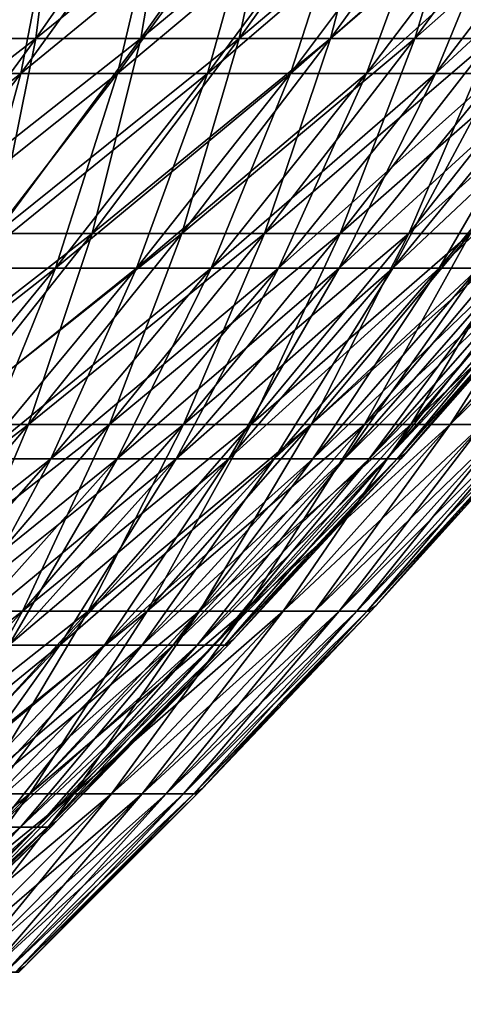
# Model space of a CAD drawing. Header units: millimetres. Extents: x -250 to 250, y 3898 to 4150.
# Tile 523 of 558: x 175 to 186, y 3970 to 3995. Entities that reach past the tile are written whole.
import ezdxf

# ---------------------------------------------------------------- set-up
doc = ezdxf.new("R2010")
doc.units = ezdxf.units.MM
doc.header["$LTSCALE"] = 5.599365
for name, color, linetype in [('2', 7, 'CONTINUOUS'), ('3', 7, 'CONTINUOUS'), ('4', 7, 'CONTINUOUS'), ('5', 7, 'CONTINUOUS')]:
    doc.layers.add(name, color=color, linetype=linetype)

msp = doc.modelspace()

# ---------------------------------------------------------------- linework, layer by layer
at = {"layer": '2', "color": 251, "linetype": 'Continuous', "true_color": 0x504f50}
for points in [[(172.176, 3994.092, -92.456), (169.247, 3994.092, -97.715), (175.548, 3999.014, -94.267), (172.176, 3994.092, -92.456)], [(175.548, 3999.014, -94.267), (169.247, 3994.092, -97.715), (172.561, 3999.014, -99.628), (175.548, 3999.014, -94.267)], [(174.941, 3994.092, -87.11), (172.176, 3994.092, -92.456), (178.367, 3999.014, -88.816), (174.941, 3994.092, -87.11)], [(178.367, 3999.014, -88.816), (172.176, 3994.092, -92.456), (175.548, 3999.014, -94.267), (178.367, 3999.014, -88.816)], [(177.541, 3994.092, -81.682), (174.941, 3994.092, -87.11), (181.018, 3999.014, -83.281), (177.541, 3994.092, -81.682)], [(181.018, 3999.014, -83.281), (174.941, 3994.092, -87.11), (178.367, 3999.014, -88.816), (181.018, 3999.014, -83.281)], [(179.972, 3994.092, -76.176), (177.541, 3994.092, -81.682), (183.497, 3999.014, -77.667), (179.972, 3994.092, -76.176)], [(183.497, 3999.014, -77.667), (177.541, 3994.092, -81.682), (181.018, 3999.014, -83.281), (183.497, 3999.014, -77.667)], [(182.233, 3994.092, -70.597), (179.972, 3994.092, -76.176), (185.801, 3999.014, -71.98), (182.233, 3994.092, -70.597)], [(185.801, 3999.014, -71.98), (179.972, 3994.092, -76.176), (183.497, 3999.014, -77.667), (185.801, 3999.014, -71.98)], [(184.32, 3994.092, -64.952), (182.233, 3994.092, -70.597), (187.93, 3999.014, -66.224), (184.32, 3994.092, -64.952)], [(187.93, 3999.014, -66.224), (182.233, 3994.092, -70.597), (185.801, 3999.014, -71.98), (187.93, 3999.014, -66.224)], [(186.233, 3994.092, -59.245), (184.32, 3994.092, -64.952), (189.88, 3999.014, -60.405), (186.233, 3994.092, -59.245)], [(189.88, 3999.014, -60.405), (184.32, 3994.092, -64.952), (187.93, 3999.014, -66.224), (189.88, 3999.014, -60.405)], [(171.406, 3989.267, -85.35), (168.697, 3989.267, -90.588), (174.941, 3994.092, -87.11), (171.406, 3989.267, -85.35)], [(174.941, 3994.092, -87.11), (168.697, 3989.267, -90.588), (172.176, 3994.092, -92.456), (174.941, 3994.092, -87.11)], [(173.954, 3989.267, -80.031), (171.406, 3989.267, -85.35), (177.541, 3994.092, -81.682), (173.954, 3989.267, -80.031)], [(177.541, 3994.092, -81.682), (171.406, 3989.267, -85.35), (174.941, 3994.092, -87.11), (177.541, 3994.092, -81.682)], [(176.336, 3989.267, -74.636), (173.954, 3989.267, -80.031), (179.972, 3994.092, -76.176), (176.336, 3989.267, -74.636)], [(179.972, 3994.092, -76.176), (173.954, 3989.267, -80.031), (177.541, 3994.092, -81.682), (179.972, 3994.092, -76.176)], [(178.55, 3989.267, -69.171), (176.336, 3989.267, -74.636), (182.233, 3994.092, -70.597), (178.55, 3989.267, -69.171)], [(182.233, 3994.092, -70.597), (176.336, 3989.267, -74.636), (179.972, 3994.092, -76.176), (182.233, 3994.092, -70.597)], [(180.596, 3989.267, -63.64), (178.55, 3989.267, -69.171), (184.32, 3994.092, -64.952), (180.596, 3989.267, -63.64)], [(184.32, 3994.092, -64.952), (178.55, 3989.267, -69.171), (182.233, 3994.092, -70.597), (184.32, 3994.092, -64.952)], [(182.47, 3989.267, -58.048), (180.596, 3989.267, -63.64), (186.233, 3994.092, -59.245), (182.47, 3989.267, -58.048)], [(186.233, 3994.092, -59.245), (180.596, 3989.267, -63.64), (184.32, 3994.092, -64.952), (186.233, 3994.092, -59.245)], [(184.171, 3989.267, -52.401), (182.47, 3989.267, -58.048), (187.969, 3994.092, -53.482), (184.171, 3989.267, -52.401)], [(187.969, 3994.092, -53.482), (182.47, 3989.267, -58.048), (186.233, 3994.092, -59.245), (187.969, 3994.092, -53.482)], [(185.697, 3989.267, -46.705), (184.171, 3989.267, -52.401), (189.527, 3994.092, -47.668), (185.697, 3989.267, -46.705)], [(189.527, 3994.092, -47.668), (184.171, 3989.267, -52.401), (187.969, 3994.092, -53.482), (189.527, 3994.092, -47.668)], [(172.589, 3984.542, -73.051), (170.258, 3984.542, -78.331), (176.336, 3989.267, -74.636), (172.589, 3984.542, -73.051)], [(176.336, 3989.267, -74.636), (170.258, 3984.542, -78.331), (173.954, 3989.267, -80.031), (176.336, 3989.267, -74.636)], [(174.757, 3984.542, -67.701), (172.589, 3984.542, -73.051), (178.55, 3989.267, -69.171), (174.757, 3984.542, -67.701)], [(178.55, 3989.267, -69.171), (172.589, 3984.542, -73.051), (176.336, 3989.267, -74.636), (178.55, 3989.267, -69.171)], [(176.759, 3984.542, -62.287), (174.757, 3984.542, -67.701), (180.596, 3989.267, -63.64), (176.759, 3984.542, -62.287)], [(180.596, 3989.267, -63.64), (174.757, 3984.542, -67.701), (178.55, 3989.267, -69.171), (180.596, 3989.267, -63.64)], [(178.593, 3984.542, -56.815), (176.759, 3984.542, -62.287), (182.47, 3989.267, -58.048), (178.593, 3984.542, -56.815)], [(182.47, 3989.267, -58.048), (176.759, 3984.542, -62.287), (180.596, 3989.267, -63.64), (182.47, 3989.267, -58.048)], [(180.258, 3984.542, -51.288), (178.593, 3984.542, -56.815), (184.171, 3989.267, -52.401), (180.258, 3984.542, -51.288)], [(184.171, 3989.267, -52.401), (178.593, 3984.542, -56.815), (182.47, 3989.267, -58.048), (184.171, 3989.267, -52.401)], [(181.752, 3984.542, -45.713), (180.258, 3984.542, -51.288), (185.697, 3989.267, -46.705), (181.752, 3984.542, -45.713)], [(185.697, 3989.267, -46.705), (180.258, 3984.542, -51.288), (184.171, 3989.267, -52.401), (185.697, 3989.267, -46.705)], [(183.074, 3984.542, -40.094), (181.752, 3984.542, -45.713), (187.048, 3989.267, -40.964), (183.074, 3984.542, -40.094)], [(187.048, 3989.267, -40.964), (181.752, 3984.542, -45.713), (185.697, 3989.267, -46.705), (187.048, 3989.267, -40.964)], [(184.222, 3984.542, -34.437), (183.074, 3984.542, -40.094), (188.22, 3989.267, -35.184), (184.222, 3984.542, -34.437)], [(188.22, 3989.267, -35.184), (183.074, 3984.542, -40.094), (187.048, 3989.267, -40.964), (188.22, 3989.267, -35.184)], [(185.195, 3984.542, -28.748), (184.222, 3984.542, -34.437), (189.215, 3989.267, -29.372), (185.195, 3984.542, -28.748)], [(189.215, 3989.267, -29.372), (184.222, 3984.542, -34.437), (188.22, 3989.267, -35.184), (189.215, 3989.267, -29.372)], [(185.992, 3984.542, -23.031), (185.195, 3984.542, -28.748), (190.029, 3989.267, -23.531), (185.992, 3984.542, -23.031)], [(190.029, 3989.267, -23.531), (185.195, 3984.542, -28.748), (189.215, 3989.267, -29.372), (190.029, 3989.267, -23.531)], [(170.855, 3979.919, -66.19), (168.736, 3979.919, -71.42), (174.757, 3984.542, -67.701), (170.855, 3979.919, -66.19)], [(174.757, 3984.542, -67.701), (168.736, 3979.919, -71.42), (172.589, 3984.542, -73.051), (174.757, 3984.542, -67.701)], [(172.812, 3979.919, -60.897), (170.855, 3979.919, -66.19), (176.759, 3984.542, -62.287), (172.812, 3979.919, -60.897)], [(176.759, 3984.542, -62.287), (170.855, 3979.919, -66.19), (174.757, 3984.542, -67.701), (176.759, 3984.542, -62.287)], [(174.606, 3979.919, -55.546), (172.812, 3979.919, -60.897), (178.593, 3984.542, -56.815), (174.606, 3979.919, -55.546)], [(178.593, 3984.542, -56.815), (172.812, 3979.919, -60.897), (176.759, 3984.542, -62.287), (178.593, 3984.542, -56.815)], [(176.233, 3979.919, -50.143), (174.606, 3979.919, -55.546), (180.258, 3984.542, -51.288), (176.233, 3979.919, -50.143)], [(180.258, 3984.542, -51.288), (174.606, 3979.919, -55.546), (178.593, 3984.542, -56.815), (180.258, 3984.542, -51.288)], [(177.694, 3979.919, -44.692), (176.233, 3979.919, -50.143), (181.752, 3984.542, -45.713), (177.694, 3979.919, -44.692)], [(181.752, 3984.542, -45.713), (176.233, 3979.919, -50.143), (180.258, 3984.542, -51.288), (181.752, 3984.542, -45.713)], [(178.986, 3979.919, -39.199), (177.694, 3979.919, -44.692), (183.074, 3984.542, -40.094), (178.986, 3979.919, -39.199)], [(183.074, 3984.542, -40.094), (177.694, 3979.919, -44.692), (181.752, 3984.542, -45.713), (183.074, 3984.542, -40.094)], [(180.108, 3979.919, -33.668), (178.986, 3979.919, -39.199), (184.222, 3984.542, -34.437), (180.108, 3979.919, -33.668)], [(184.222, 3984.542, -34.437), (178.986, 3979.919, -39.199), (183.074, 3984.542, -40.094), (184.222, 3984.542, -34.437)], [(181.06, 3979.919, -28.106), (180.108, 3979.919, -33.668), (185.195, 3984.542, -28.748), (181.06, 3979.919, -28.106)], [(185.195, 3984.542, -28.748), (180.108, 3979.919, -33.668), (184.222, 3984.542, -34.437), (185.195, 3984.542, -28.748)], [(181.839, 3979.919, -22.517), (181.06, 3979.919, -28.106), (185.992, 3984.542, -23.031), (181.839, 3979.919, -22.517)], [(185.992, 3984.542, -23.031), (181.06, 3979.919, -28.106), (185.195, 3984.542, -28.748), (185.992, 3984.542, -23.031)], [(182.446, 3979.919, -16.906), (181.839, 3979.919, -22.517), (186.613, 3984.542, -17.292), (182.446, 3979.919, -16.906)], [(186.613, 3984.542, -17.292), (181.839, 3979.919, -22.517), (185.992, 3984.542, -23.031), (186.613, 3984.542, -17.292)], [(182.881, 3979.919, -11.28), (182.446, 3979.919, -16.906), (187.057, 3984.542, -11.537), (182.881, 3979.919, -11.28)], [(187.057, 3984.542, -11.537), (182.446, 3979.919, -16.906), (186.613, 3984.542, -17.292), (187.057, 3984.542, -11.537)], [(183.141, 3979.919, -5.643), (182.881, 3979.919, -11.28), (187.324, 3984.542, -5.771), (183.141, 3979.919, -5.643)], [(187.324, 3984.542, -5.771), (182.881, 3979.919, -11.28), (187.057, 3984.542, -11.537), (187.324, 3984.542, -5.771)], [(183.351, 3980.052), (183.141, 3979.919, -5.643), (187.413, 3984.542), (183.351, 3980.052)], [(187.413, 3984.542), (183.141, 3979.919, -5.643), (187.324, 3984.542, -5.771), (187.413, 3984.542)], [(170.51, 3975.403, -54.243), (168.758, 3975.403, -59.468), (174.606, 3979.919, -55.546), (170.51, 3975.403, -54.243)], [(174.606, 3979.919, -55.546), (168.758, 3975.403, -59.468), (172.812, 3979.919, -60.897), (174.606, 3979.919, -55.546)], [(172.099, 3975.403, -48.966), (170.51, 3975.403, -54.243), (176.233, 3979.919, -50.143), (172.099, 3975.403, -48.966)], [(176.233, 3979.919, -50.143), (170.51, 3975.403, -54.243), (174.606, 3979.919, -55.546), (176.233, 3979.919, -50.143)], [(173.525, 3975.403, -43.643), (172.099, 3975.403, -48.966), (177.694, 3979.919, -44.692), (173.525, 3975.403, -43.643)], [(177.694, 3979.919, -44.692), (172.099, 3975.403, -48.966), (176.233, 3979.919, -50.143), (177.694, 3979.919, -44.692)], [(174.787, 3975.403, -38.279), (173.525, 3975.403, -43.643), (178.986, 3979.919, -39.199), (174.787, 3975.403, -38.279)], [(178.986, 3979.919, -39.199), (173.525, 3975.403, -43.643), (177.694, 3979.919, -44.692), (178.986, 3979.919, -39.199)], [(175.883, 3975.403, -32.878), (174.787, 3975.403, -38.279), (180.108, 3979.919, -33.668), (175.883, 3975.403, -32.878)], [(180.108, 3979.919, -33.668), (174.787, 3975.403, -38.279), (178.986, 3979.919, -39.199), (180.108, 3979.919, -33.668)], [(176.812, 3975.403, -27.446), (175.883, 3975.403, -32.878), (181.06, 3979.919, -28.106), (176.812, 3975.403, -27.446)], [(181.06, 3979.919, -28.106), (175.883, 3975.403, -32.878), (180.108, 3979.919, -33.668), (181.06, 3979.919, -28.106)], [(177.573, 3975.403, -21.988), (176.812, 3975.403, -27.446), (181.839, 3979.919, -22.517), (177.573, 3975.403, -21.988)], [(181.839, 3979.919, -22.517), (176.812, 3975.403, -27.446), (181.06, 3979.919, -28.106), (181.839, 3979.919, -22.517)], [(178.166, 3975.403, -16.51), (177.573, 3975.403, -21.988), (182.446, 3979.919, -16.906), (178.166, 3975.403, -16.51)], [(182.446, 3979.919, -16.906), (177.573, 3975.403, -21.988), (181.839, 3979.919, -22.517), (182.446, 3979.919, -16.906)], [(178.59, 3975.403, -11.015), (178.166, 3975.403, -16.51), (182.881, 3979.919, -11.28), (178.59, 3975.403, -11.015)], [(182.881, 3979.919, -11.28), (178.166, 3975.403, -16.51), (182.446, 3979.919, -16.906), (182.881, 3979.919, -11.28)], [(178.845, 3975.403, -5.51), (178.59, 3975.403, -11.015), (183.141, 3979.919, -5.643), (178.845, 3975.403, -5.51)], [(183.141, 3979.919, -5.643), (178.59, 3975.403, -11.015), (182.881, 3979.919, -11.28), (183.141, 3979.919, -5.643)], [(179.06, 3975.537), (178.845, 3975.403, -5.51), (183.228, 3979.919), (179.06, 3975.537)], [(183.228, 3979.919), (178.845, 3975.403, -5.51), (183.141, 3979.919, -5.643), (183.228, 3979.919)], [(183.228, 3979.919), (183.141, 3979.919, -5.643), (183.351, 3980.052), (183.228, 3979.919)], [(178.93, 3975.403), (178.845, 3975.403, -5.51), (179.06, 3975.537), (178.93, 3975.403)], [(170.479, 3970.995, -37.336), (169.249, 3970.995, -42.568), (174.787, 3975.403, -38.279), (170.479, 3970.995, -37.336)], [(174.787, 3975.403, -38.279), (169.249, 3970.995, -42.568), (173.525, 3975.403, -43.643), (174.787, 3975.403, -38.279)], [(171.548, 3970.995, -32.068), (170.479, 3970.995, -37.336), (175.883, 3975.403, -32.878), (171.548, 3970.995, -32.068)], [(175.883, 3975.403, -32.878), (170.479, 3970.995, -37.336), (174.787, 3975.403, -38.279), (175.883, 3975.403, -32.878)], [(172.454, 3970.995, -26.77), (171.548, 3970.995, -32.068), (176.812, 3975.403, -27.446), (172.454, 3970.995, -26.77)], [(176.812, 3975.403, -27.446), (171.548, 3970.995, -32.068), (175.883, 3975.403, -32.878), (176.812, 3975.403, -27.446)], [(173.197, 3970.995, -21.446), (172.454, 3970.995, -26.77), (177.573, 3975.403, -21.988), (173.197, 3970.995, -21.446)], [(177.573, 3975.403, -21.988), (172.454, 3970.995, -26.77), (176.812, 3975.403, -27.446), (177.573, 3975.403, -21.988)], [(173.775, 3970.995, -16.103), (173.197, 3970.995, -21.446), (178.166, 3975.403, -16.51), (173.775, 3970.995, -16.103)], [(178.166, 3975.403, -16.51), (173.197, 3970.995, -21.446), (177.573, 3975.403, -21.988), (178.166, 3975.403, -16.51)], [(174.189, 3970.995, -10.744), (173.775, 3970.995, -16.103), (178.59, 3975.403, -11.015), (174.189, 3970.995, -10.744)], [(178.59, 3975.403, -11.015), (173.775, 3970.995, -16.103), (178.166, 3975.403, -16.51), (178.59, 3975.403, -11.015)], [(174.437, 3970.995, -5.374), (174.189, 3970.995, -10.744), (178.845, 3975.403, -5.51), (174.437, 3970.995, -5.374)], [(178.845, 3975.403, -5.51), (174.189, 3970.995, -10.744), (178.59, 3975.403, -11.015), (178.845, 3975.403, -5.51)], [(174.658, 3971.13), (174.437, 3970.995, -5.374), (178.93, 3975.403), (174.658, 3971.13)], [(178.93, 3975.403), (174.437, 3970.995, -5.374), (178.845, 3975.403, -5.51), (178.93, 3975.403)], [(174.52, 3970.995), (174.437, 3970.995, -5.374), (174.658, 3971.13), (174.52, 3970.995)]]:
    msp.add_3dface(points, dxfattribs=at)
at = {"layer": '3', "color": 251, "linetype": 'Continuous', "true_color": 0x504f50}
for points in [[(172.176, 3994.092, 92.456), (174.941, 3994.092, 87.11), (175.548, 3999.014, 94.267), (172.176, 3994.092, 92.456)], [(172.561, 3999.014, 99.628), (172.176, 3994.092, 92.456), (175.548, 3999.014, 94.267), (172.561, 3999.014, 99.628)], [(174.941, 3994.092, 87.11), (177.541, 3994.092, 81.682), (178.367, 3999.014, 88.816), (174.941, 3994.092, 87.11)], [(175.548, 3999.014, 94.267), (174.941, 3994.092, 87.11), (178.367, 3999.014, 88.816), (175.548, 3999.014, 94.267)], [(177.541, 3994.092, 81.682), (179.972, 3994.092, 76.176), (181.018, 3999.014, 83.281), (177.541, 3994.092, 81.682)], [(178.367, 3999.014, 88.816), (177.541, 3994.092, 81.682), (181.018, 3999.014, 83.281), (178.367, 3999.014, 88.816)], [(179.972, 3994.092, 76.176), (182.233, 3994.092, 70.597), (183.497, 3999.014, 77.667), (179.972, 3994.092, 76.176)], [(181.018, 3999.014, 83.281), (179.972, 3994.092, 76.176), (183.497, 3999.014, 77.667), (181.018, 3999.014, 83.281)], [(182.233, 3994.092, 70.597), (184.32, 3994.092, 64.952), (185.801, 3999.014, 71.98), (182.233, 3994.092, 70.597)], [(183.497, 3999.014, 77.667), (182.233, 3994.092, 70.597), (185.801, 3999.014, 71.98), (183.497, 3999.014, 77.667)], [(184.32, 3994.092, 64.952), (186.233, 3994.092, 59.245), (187.93, 3999.014, 66.224), (184.32, 3994.092, 64.952)], [(185.801, 3999.014, 71.98), (184.32, 3994.092, 64.952), (187.93, 3999.014, 66.224), (185.801, 3999.014, 71.98)], [(171.406, 3989.267, 85.35), (173.954, 3989.267, 80.031), (174.941, 3994.092, 87.11), (171.406, 3989.267, 85.35)], [(172.176, 3994.092, 92.456), (171.406, 3989.267, 85.35), (174.941, 3994.092, 87.11), (172.176, 3994.092, 92.456)], [(173.954, 3989.267, 80.031), (176.336, 3989.267, 74.636), (177.541, 3994.092, 81.682), (173.954, 3989.267, 80.031)], [(174.941, 3994.092, 87.11), (173.954, 3989.267, 80.031), (177.541, 3994.092, 81.682), (174.941, 3994.092, 87.11)], [(176.336, 3989.267, 74.636), (178.55, 3989.267, 69.171), (179.972, 3994.092, 76.176), (176.336, 3989.267, 74.636)], [(177.541, 3994.092, 81.682), (176.336, 3989.267, 74.636), (179.972, 3994.092, 76.176), (177.541, 3994.092, 81.682)], [(178.55, 3989.267, 69.171), (180.596, 3989.267, 63.64), (182.233, 3994.092, 70.597), (178.55, 3989.267, 69.171)], [(179.972, 3994.092, 76.176), (178.55, 3989.267, 69.171), (182.233, 3994.092, 70.597), (179.972, 3994.092, 76.176)], [(180.596, 3989.267, 63.64), (182.47, 3989.267, 58.048), (184.32, 3994.092, 64.952), (180.596, 3989.267, 63.64)], [(182.233, 3994.092, 70.597), (180.596, 3989.267, 63.64), (184.32, 3994.092, 64.952), (182.233, 3994.092, 70.597)], [(182.47, 3989.267, 58.048), (184.171, 3989.267, 52.401), (186.233, 3994.092, 59.245), (182.47, 3989.267, 58.048)], [(184.32, 3994.092, 64.952), (182.47, 3989.267, 58.048), (186.233, 3994.092, 59.245), (184.32, 3994.092, 64.952)], [(184.171, 3989.267, 52.401), (185.697, 3989.267, 46.705), (187.969, 3994.092, 53.482), (184.171, 3989.267, 52.401)], [(186.233, 3994.092, 59.245), (184.171, 3989.267, 52.401), (187.969, 3994.092, 53.482), (186.233, 3994.092, 59.245)], [(172.589, 3984.542, 73.051), (174.757, 3984.542, 67.701), (176.336, 3989.267, 74.636), (172.589, 3984.542, 73.051)], [(173.954, 3989.267, 80.031), (172.589, 3984.542, 73.051), (176.336, 3989.267, 74.636), (173.954, 3989.267, 80.031)], [(174.757, 3984.542, 67.701), (176.759, 3984.542, 62.287), (178.55, 3989.267, 69.171), (174.757, 3984.542, 67.701)], [(176.336, 3989.267, 74.636), (174.757, 3984.542, 67.701), (178.55, 3989.267, 69.171), (176.336, 3989.267, 74.636)], [(176.759, 3984.542, 62.287), (178.593, 3984.542, 56.815), (180.596, 3989.267, 63.64), (176.759, 3984.542, 62.287)], [(178.55, 3989.267, 69.171), (176.759, 3984.542, 62.287), (180.596, 3989.267, 63.64), (178.55, 3989.267, 69.171)], [(178.593, 3984.542, 56.815), (180.258, 3984.542, 51.288), (182.47, 3989.267, 58.048), (178.593, 3984.542, 56.815)], [(180.596, 3989.267, 63.64), (178.593, 3984.542, 56.815), (182.47, 3989.267, 58.048), (180.596, 3989.267, 63.64)], [(180.258, 3984.542, 51.288), (181.752, 3984.542, 45.713), (184.171, 3989.267, 52.401), (180.258, 3984.542, 51.288)], [(182.47, 3989.267, 58.048), (180.258, 3984.542, 51.288), (184.171, 3989.267, 52.401), (182.47, 3989.267, 58.048)], [(181.752, 3984.542, 45.713), (183.074, 3984.542, 40.094), (185.697, 3989.267, 46.705), (181.752, 3984.542, 45.713)], [(184.171, 3989.267, 52.401), (181.752, 3984.542, 45.713), (185.697, 3989.267, 46.705), (184.171, 3989.267, 52.401)], [(183.074, 3984.542, 40.094), (184.222, 3984.542, 34.437), (187.048, 3989.267, 40.964), (183.074, 3984.542, 40.094)], [(185.697, 3989.267, 46.705), (183.074, 3984.542, 40.094), (187.048, 3989.267, 40.964), (185.697, 3989.267, 46.705)], [(184.222, 3984.542, 34.437), (185.195, 3984.542, 28.748), (188.22, 3989.267, 35.184), (184.222, 3984.542, 34.437)], [(187.048, 3989.267, 40.964), (184.222, 3984.542, 34.437), (188.22, 3989.267, 35.184), (187.048, 3989.267, 40.964)], [(185.195, 3984.542, 28.748), (185.992, 3984.542, 23.031), (189.215, 3989.267, 29.372), (185.195, 3984.542, 28.748)], [(188.22, 3989.267, 35.184), (185.195, 3984.542, 28.748), (189.215, 3989.267, 29.372), (188.22, 3989.267, 35.184)], [(170.855, 3979.919, 66.19), (172.812, 3979.919, 60.897), (174.757, 3984.542, 67.701), (170.855, 3979.919, 66.19)], [(172.589, 3984.542, 73.051), (170.855, 3979.919, 66.19), (174.757, 3984.542, 67.701), (172.589, 3984.542, 73.051)], [(172.812, 3979.919, 60.897), (174.606, 3979.919, 55.546), (176.759, 3984.542, 62.287), (172.812, 3979.919, 60.897)], [(174.757, 3984.542, 67.701), (172.812, 3979.919, 60.897), (176.759, 3984.542, 62.287), (174.757, 3984.542, 67.701)], [(174.606, 3979.919, 55.546), (176.233, 3979.919, 50.143), (178.593, 3984.542, 56.815), (174.606, 3979.919, 55.546)], [(176.759, 3984.542, 62.287), (174.606, 3979.919, 55.546), (178.593, 3984.542, 56.815), (176.759, 3984.542, 62.287)], [(176.233, 3979.919, 50.143), (177.694, 3979.919, 44.692), (180.258, 3984.542, 51.288), (176.233, 3979.919, 50.143)], [(178.593, 3984.542, 56.815), (176.233, 3979.919, 50.143), (180.258, 3984.542, 51.288), (178.593, 3984.542, 56.815)], [(177.694, 3979.919, 44.692), (178.986, 3979.919, 39.199), (181.752, 3984.542, 45.713), (177.694, 3979.919, 44.692)], [(180.258, 3984.542, 51.288), (177.694, 3979.919, 44.692), (181.752, 3984.542, 45.713), (180.258, 3984.542, 51.288)], [(178.986, 3979.919, 39.199), (180.108, 3979.919, 33.668), (183.074, 3984.542, 40.094), (178.986, 3979.919, 39.199)], [(181.752, 3984.542, 45.713), (178.986, 3979.919, 39.199), (183.074, 3984.542, 40.094), (181.752, 3984.542, 45.713)], [(180.108, 3979.919, 33.668), (181.06, 3979.919, 28.106), (184.222, 3984.542, 34.437), (180.108, 3979.919, 33.668)], [(183.074, 3984.542, 40.094), (180.108, 3979.919, 33.668), (184.222, 3984.542, 34.437), (183.074, 3984.542, 40.094)], [(181.06, 3979.919, 28.106), (181.839, 3979.919, 22.517), (185.195, 3984.542, 28.748), (181.06, 3979.919, 28.106)], [(184.222, 3984.542, 34.437), (181.06, 3979.919, 28.106), (185.195, 3984.542, 28.748), (184.222, 3984.542, 34.437)], [(181.839, 3979.919, 22.517), (182.446, 3979.919, 16.906), (185.992, 3984.542, 23.031), (181.839, 3979.919, 22.517)], [(185.195, 3984.542, 28.748), (181.839, 3979.919, 22.517), (185.992, 3984.542, 23.031), (185.195, 3984.542, 28.748)], [(182.446, 3979.919, 16.906), (182.881, 3979.919, 11.28), (186.613, 3984.542, 17.292), (182.446, 3979.919, 16.906)], [(185.992, 3984.542, 23.031), (182.446, 3979.919, 16.906), (186.613, 3984.542, 17.292), (185.992, 3984.542, 23.031)], [(182.881, 3979.919, 11.28), (183.141, 3979.919, 5.643), (187.057, 3984.542, 11.537), (182.881, 3979.919, 11.28)], [(186.613, 3984.542, 17.292), (182.881, 3979.919, 11.28), (187.057, 3984.542, 11.537), (186.613, 3984.542, 17.292)], [(183.141, 3979.919, 5.643), (183.228, 3979.919), (187.324, 3984.542, 5.771), (183.141, 3979.919, 5.643)], [(187.057, 3984.542, 11.537), (183.141, 3979.919, 5.643), (187.324, 3984.542, 5.771), (187.057, 3984.542, 11.537)], [(183.228, 3979.919), (183.351, 3980.052), (187.324, 3984.542, 5.771), (183.228, 3979.919)], [(183.351, 3980.052), (187.413, 3984.542), (187.324, 3984.542, 5.771), (183.351, 3980.052)], [(170.51, 3975.403, 54.243), (172.099, 3975.403, 48.966), (174.606, 3979.919, 55.546), (170.51, 3975.403, 54.243)], [(172.812, 3979.919, 60.897), (170.51, 3975.403, 54.243), (174.606, 3979.919, 55.546), (172.812, 3979.919, 60.897)], [(172.099, 3975.403, 48.966), (173.525, 3975.403, 43.643), (176.233, 3979.919, 50.143), (172.099, 3975.403, 48.966)], [(174.606, 3979.919, 55.546), (172.099, 3975.403, 48.966), (176.233, 3979.919, 50.143), (174.606, 3979.919, 55.546)], [(173.525, 3975.403, 43.643), (174.787, 3975.403, 38.279), (177.694, 3979.919, 44.692), (173.525, 3975.403, 43.643)], [(176.233, 3979.919, 50.143), (173.525, 3975.403, 43.643), (177.694, 3979.919, 44.692), (176.233, 3979.919, 50.143)], [(174.787, 3975.403, 38.279), (175.883, 3975.403, 32.878), (178.986, 3979.919, 39.199), (174.787, 3975.403, 38.279)], [(177.694, 3979.919, 44.692), (174.787, 3975.403, 38.279), (178.986, 3979.919, 39.199), (177.694, 3979.919, 44.692)], [(175.883, 3975.403, 32.878), (176.812, 3975.403, 27.446), (180.108, 3979.919, 33.668), (175.883, 3975.403, 32.878)], [(178.986, 3979.919, 39.199), (175.883, 3975.403, 32.878), (180.108, 3979.919, 33.668), (178.986, 3979.919, 39.199)], [(176.812, 3975.403, 27.446), (177.573, 3975.403, 21.988), (181.06, 3979.919, 28.106), (176.812, 3975.403, 27.446)], [(180.108, 3979.919, 33.668), (176.812, 3975.403, 27.446), (181.06, 3979.919, 28.106), (180.108, 3979.919, 33.668)], [(177.573, 3975.403, 21.988), (178.166, 3975.403, 16.51), (181.839, 3979.919, 22.517), (177.573, 3975.403, 21.988)], [(181.06, 3979.919, 28.106), (177.573, 3975.403, 21.988), (181.839, 3979.919, 22.517), (181.06, 3979.919, 28.106)], [(178.166, 3975.403, 16.51), (178.59, 3975.403, 11.015), (182.446, 3979.919, 16.906), (178.166, 3975.403, 16.51)], [(181.839, 3979.919, 22.517), (178.166, 3975.403, 16.51), (182.446, 3979.919, 16.906), (181.839, 3979.919, 22.517)], [(178.59, 3975.403, 11.015), (178.845, 3975.403, 5.51), (182.881, 3979.919, 11.28), (178.59, 3975.403, 11.015)], [(182.446, 3979.919, 16.906), (178.59, 3975.403, 11.015), (182.881, 3979.919, 11.28), (182.446, 3979.919, 16.906)], [(178.845, 3975.403, 5.51), (178.93, 3975.403), (183.141, 3979.919, 5.643), (178.845, 3975.403, 5.51)], [(182.881, 3979.919, 11.28), (178.845, 3975.403, 5.51), (183.141, 3979.919, 5.643), (182.881, 3979.919, 11.28)], [(178.93, 3975.403), (179.06, 3975.537), (183.141, 3979.919, 5.643), (178.93, 3975.403)], [(179.06, 3975.537), (183.228, 3979.919), (183.141, 3979.919, 5.643), (179.06, 3975.537)], [(170.479, 3970.995, 37.336), (171.548, 3970.995, 32.068), (174.787, 3975.403, 38.279), (170.479, 3970.995, 37.336)], [(173.525, 3975.403, 43.643), (170.479, 3970.995, 37.336), (174.787, 3975.403, 38.279), (173.525, 3975.403, 43.643)], [(171.548, 3970.995, 32.068), (172.454, 3970.995, 26.77), (175.883, 3975.403, 32.878), (171.548, 3970.995, 32.068)], [(174.787, 3975.403, 38.279), (171.548, 3970.995, 32.068), (175.883, 3975.403, 32.878), (174.787, 3975.403, 38.279)], [(172.454, 3970.995, 26.77), (173.197, 3970.995, 21.446), (176.812, 3975.403, 27.446), (172.454, 3970.995, 26.77)], [(175.883, 3975.403, 32.878), (172.454, 3970.995, 26.77), (176.812, 3975.403, 27.446), (175.883, 3975.403, 32.878)], [(173.197, 3970.995, 21.446), (173.775, 3970.995, 16.103), (177.573, 3975.403, 21.988), (173.197, 3970.995, 21.446)], [(176.812, 3975.403, 27.446), (173.197, 3970.995, 21.446), (177.573, 3975.403, 21.988), (176.812, 3975.403, 27.446)], [(173.775, 3970.995, 16.103), (174.189, 3970.995, 10.744), (178.166, 3975.403, 16.51), (173.775, 3970.995, 16.103)], [(177.573, 3975.403, 21.988), (173.775, 3970.995, 16.103), (178.166, 3975.403, 16.51), (177.573, 3975.403, 21.988)], [(174.189, 3970.995, 10.744), (174.437, 3970.995, 5.374), (178.59, 3975.403, 11.015), (174.189, 3970.995, 10.744)], [(178.166, 3975.403, 16.51), (174.189, 3970.995, 10.744), (178.59, 3975.403, 11.015), (178.166, 3975.403, 16.51)], [(174.437, 3970.995, 5.374), (174.52, 3970.995), (178.845, 3975.403, 5.51), (174.437, 3970.995, 5.374)], [(178.59, 3975.403, 11.015), (174.437, 3970.995, 5.374), (178.845, 3975.403, 5.51), (178.59, 3975.403, 11.015)], [(174.52, 3970.995), (174.658, 3971.13), (178.845, 3975.403, 5.51), (174.52, 3970.995)], [(174.658, 3971.13), (178.93, 3975.403), (178.845, 3975.403, 5.51), (174.658, 3971.13)]]:
    msp.add_3dface(points, dxfattribs=at)
at = {"layer": '4', "color": 155, "linetype": 'Continuous', "true_color": 0x4a708c}
for points in [[(172.016, 3993.226, 85.654), (169.297, 3993.226, 90.91), (175.517, 3998.147, 87.397), (172.016, 3993.226, 85.654)], [(175.517, 3998.147, 87.397), (169.297, 3993.226, 90.91), (172.743, 3998.147, 92.761), (175.517, 3998.147, 87.397)], [(174.572, 3993.226, 80.316), (172.016, 3993.226, 85.654), (178.126, 3998.147, 81.951), (174.572, 3993.226, 80.316)], [(178.126, 3998.147, 81.951), (172.016, 3993.226, 85.654), (175.517, 3998.147, 87.397), (178.126, 3998.147, 81.951)], [(176.963, 3993.226, 74.902), (174.572, 3993.226, 80.316), (180.565, 3998.147, 76.427), (176.963, 3993.226, 74.902)], [(180.565, 3998.147, 76.427), (174.572, 3993.226, 80.316), (178.126, 3998.147, 81.951), (180.565, 3998.147, 76.427)], [(179.185, 3993.226, 69.417), (176.963, 3993.226, 74.902), (182.833, 3998.147, 70.83), (179.185, 3993.226, 69.417)], [(182.833, 3998.147, 70.83), (176.963, 3993.226, 74.902), (180.565, 3998.147, 76.427), (182.833, 3998.147, 70.83)], [(181.238, 3993.226, 63.866), (179.185, 3993.226, 69.417), (184.927, 3998.147, 65.166), (181.238, 3993.226, 63.866)], [(184.927, 3998.147, 65.166), (179.185, 3993.226, 69.417), (182.833, 3998.147, 70.83), (184.927, 3998.147, 65.166)], [(183.119, 3993.226, 58.254), (181.238, 3993.226, 63.866), (186.846, 3998.147, 59.44), (183.119, 3993.226, 58.254)], [(186.846, 3998.147, 59.44), (181.238, 3993.226, 63.866), (184.927, 3998.147, 65.166), (186.846, 3998.147, 59.44)], [(184.826, 3993.226, 52.588), (183.119, 3993.226, 58.254), (188.588, 3998.147, 53.658), (184.826, 3993.226, 52.588)], [(188.588, 3998.147, 53.658), (183.119, 3993.226, 58.254), (186.846, 3998.147, 59.44), (188.588, 3998.147, 53.658)], [(186.358, 3993.226, 46.871), (184.826, 3993.226, 52.588), (190.151, 3998.147, 47.825), (186.358, 3993.226, 46.871)], [(190.151, 3998.147, 47.825), (184.826, 3993.226, 52.588), (188.588, 3998.147, 53.658), (190.151, 3998.147, 47.825)], [(170.906, 3988.407, 78.629), (168.404, 3988.407, 83.855), (174.572, 3993.226, 80.316), (170.906, 3988.407, 78.629)], [(174.572, 3993.226, 80.316), (168.404, 3988.407, 83.855), (172.016, 3993.226, 85.654), (174.572, 3993.226, 80.316)], [(173.247, 3988.407, 73.329), (170.906, 3988.407, 78.629), (176.963, 3993.226, 74.902), (173.247, 3988.407, 73.329)], [(176.963, 3993.226, 74.902), (170.906, 3988.407, 78.629), (174.572, 3993.226, 80.316), (176.963, 3993.226, 74.902)], [(175.423, 3988.407, 67.959), (173.247, 3988.407, 73.329), (179.185, 3993.226, 69.417), (175.423, 3988.407, 67.959)], [(179.185, 3993.226, 69.417), (173.247, 3988.407, 73.329), (176.963, 3993.226, 74.902), (179.185, 3993.226, 69.417)], [(177.432, 3988.407, 62.525), (175.423, 3988.407, 67.959), (181.238, 3993.226, 63.866), (177.432, 3988.407, 62.525)], [(181.238, 3993.226, 63.866), (175.423, 3988.407, 67.959), (179.185, 3993.226, 69.417), (181.238, 3993.226, 63.866)], [(179.274, 3988.407, 57.031), (177.432, 3988.407, 62.525), (183.119, 3993.226, 58.254), (179.274, 3988.407, 57.031)], [(183.119, 3993.226, 58.254), (177.432, 3988.407, 62.525), (181.238, 3993.226, 63.866), (183.119, 3993.226, 58.254)], [(180.945, 3988.407, 51.483), (179.274, 3988.407, 57.031), (184.826, 3993.226, 52.588), (180.945, 3988.407, 51.483)], [(184.826, 3993.226, 52.588), (179.274, 3988.407, 57.031), (183.119, 3993.226, 58.254), (184.826, 3993.226, 52.588)], [(182.445, 3988.407, 45.887), (180.945, 3988.407, 51.483), (186.358, 3993.226, 46.871), (182.445, 3988.407, 45.887)], [(186.358, 3993.226, 46.871), (180.945, 3988.407, 51.483), (184.826, 3993.226, 52.588), (186.358, 3993.226, 46.871)], [(183.771, 3988.407, 40.247), (182.445, 3988.407, 45.887), (187.713, 3993.226, 41.11), (183.771, 3988.407, 40.247)], [(187.713, 3993.226, 41.11), (182.445, 3988.407, 45.887), (186.358, 3993.226, 46.871), (187.713, 3993.226, 41.11)], [(184.923, 3988.407, 34.568), (183.771, 3988.407, 40.247), (188.89, 3993.226, 35.31), (184.923, 3988.407, 34.568)], [(188.89, 3993.226, 35.31), (183.771, 3988.407, 40.247), (187.713, 3993.226, 41.11), (188.89, 3993.226, 35.31)], [(185.9, 3988.407, 28.857), (184.923, 3988.407, 34.568), (189.887, 3993.226, 29.476), (185.9, 3988.407, 28.857)], [(189.887, 3993.226, 29.476), (184.923, 3988.407, 34.568), (188.89, 3993.226, 35.31), (189.887, 3993.226, 29.476)], [(171.548, 3983.691, 66.458), (169.42, 3983.691, 71.709), (175.423, 3988.407, 67.959), (171.548, 3983.691, 66.458)], [(175.423, 3988.407, 67.959), (169.42, 3983.691, 71.709), (173.247, 3988.407, 73.329), (175.423, 3988.407, 67.959)], [(173.513, 3983.691, 61.144), (171.548, 3983.691, 66.458), (177.432, 3988.407, 62.525), (173.513, 3983.691, 61.144)], [(177.432, 3988.407, 62.525), (171.548, 3983.691, 66.458), (175.423, 3988.407, 67.959), (177.432, 3988.407, 62.525)], [(175.314, 3983.691, 55.771), (173.513, 3983.691, 61.144), (179.274, 3988.407, 57.031), (175.314, 3983.691, 55.771)], [(179.274, 3988.407, 57.031), (173.513, 3983.691, 61.144), (177.432, 3988.407, 62.525), (179.274, 3988.407, 57.031)], [(176.948, 3983.691, 50.346), (175.314, 3983.691, 55.771), (180.945, 3988.407, 51.483), (176.948, 3983.691, 50.346)], [(180.945, 3988.407, 51.483), (175.314, 3983.691, 55.771), (179.274, 3988.407, 57.031), (180.945, 3988.407, 51.483)], [(178.414, 3983.691, 44.873), (176.948, 3983.691, 50.346), (182.445, 3988.407, 45.887), (178.414, 3983.691, 44.873)], [(182.445, 3988.407, 45.887), (176.948, 3983.691, 50.346), (180.945, 3988.407, 51.483), (182.445, 3988.407, 45.887)], [(179.712, 3983.691, 39.357), (178.414, 3983.691, 44.873), (183.771, 3988.407, 40.247), (179.712, 3983.691, 39.357)], [(183.771, 3988.407, 40.247), (178.414, 3983.691, 44.873), (182.445, 3988.407, 45.887), (183.771, 3988.407, 40.247)], [(180.838, 3983.691, 33.805), (179.712, 3983.691, 39.357), (184.923, 3988.407, 34.568), (180.838, 3983.691, 33.805)], [(184.923, 3988.407, 34.568), (179.712, 3983.691, 39.357), (183.771, 3988.407, 40.247), (184.923, 3988.407, 34.568)], [(181.794, 3983.691, 28.22), (180.838, 3983.691, 33.805), (185.9, 3988.407, 28.857), (181.794, 3983.691, 28.22)], [(185.9, 3988.407, 28.857), (180.838, 3983.691, 33.805), (184.923, 3988.407, 34.568), (185.9, 3988.407, 28.857)], [(182.576, 3983.691, 22.608), (181.794, 3983.691, 28.22), (186.701, 3988.407, 23.119), (182.576, 3983.691, 22.608)], [(186.701, 3988.407, 23.119), (181.794, 3983.691, 28.22), (185.9, 3988.407, 28.857), (186.701, 3988.407, 23.119)], [(183.186, 3983.691, 16.975), (182.576, 3983.691, 22.608), (187.324, 3988.407, 17.358), (183.186, 3983.691, 16.975)], [(187.324, 3988.407, 17.358), (182.576, 3983.691, 22.608), (186.701, 3988.407, 23.119), (187.324, 3988.407, 17.358)], [(183.622, 3983.691, 11.325), (183.186, 3983.691, 16.975), (187.77, 3988.407, 11.581), (183.622, 3983.691, 11.325)], [(187.77, 3988.407, 11.581), (183.186, 3983.691, 16.975), (187.324, 3988.407, 17.358), (187.77, 3988.407, 11.581)], [(183.884, 3983.691, 5.665), (183.622, 3983.691, 11.325), (188.037, 3988.407, 5.793), (183.884, 3983.691, 5.665)], [(188.037, 3988.407, 5.793), (183.622, 3983.691, 11.325), (187.77, 3988.407, 11.581), (188.037, 3988.407, 5.793)], [(184.089, 3983.821), (183.884, 3983.691, 5.665), (188.127, 3988.407), (184.089, 3983.821)], [(188.127, 3988.407), (183.884, 3983.691, 5.665), (188.037, 3988.407, 5.793), (188.127, 3988.407)], [(183.971, 3983.691), (183.884, 3983.691, 5.665), (184.089, 3983.821), (183.971, 3983.691)], [(171.241, 3979.082, 54.476), (169.482, 3979.082, 59.723), (175.314, 3983.691, 55.771), (171.241, 3979.082, 54.476)], [(175.314, 3983.691, 55.771), (169.482, 3979.082, 59.723), (173.513, 3983.691, 61.144), (175.314, 3983.691, 55.771)], [(172.837, 3979.082, 49.176), (171.241, 3979.082, 54.476), (176.948, 3983.691, 50.346), (172.837, 3979.082, 49.176)], [(176.948, 3983.691, 50.346), (171.241, 3979.082, 54.476), (175.314, 3983.691, 55.771), (176.948, 3983.691, 50.346)], [(174.269, 3979.082, 43.831), (172.837, 3979.082, 49.176), (178.414, 3983.691, 44.873), (174.269, 3979.082, 43.831)], [(178.414, 3983.691, 44.873), (172.837, 3979.082, 49.176), (176.948, 3983.691, 50.346), (178.414, 3983.691, 44.873)], [(175.537, 3979.082, 38.443), (174.269, 3979.082, 43.831), (179.712, 3983.691, 39.357), (175.537, 3979.082, 38.443)], [(179.712, 3983.691, 39.357), (174.269, 3979.082, 43.831), (178.414, 3983.691, 44.873), (179.712, 3983.691, 39.357)], [(176.637, 3979.082, 33.019), (175.537, 3979.082, 38.443), (180.838, 3983.691, 33.805), (176.637, 3979.082, 33.019)], [(180.838, 3983.691, 33.805), (175.537, 3979.082, 38.443), (179.712, 3983.691, 39.357), (180.838, 3983.691, 33.805)], [(177.57, 3979.082, 27.564), (176.637, 3979.082, 33.019), (181.794, 3983.691, 28.22), (177.57, 3979.082, 27.564)], [(181.794, 3983.691, 28.22), (176.637, 3979.082, 33.019), (180.838, 3983.691, 33.805), (181.794, 3983.691, 28.22)], [(178.335, 3979.082, 22.083), (177.57, 3979.082, 27.564), (182.576, 3983.691, 22.608), (178.335, 3979.082, 22.083)], [(182.576, 3983.691, 22.608), (177.57, 3979.082, 27.564), (181.794, 3983.691, 28.22), (182.576, 3983.691, 22.608)], [(178.93, 3979.082, 16.58), (178.335, 3979.082, 22.083), (183.186, 3983.691, 16.975), (178.93, 3979.082, 16.58)], [(183.186, 3983.691, 16.975), (178.335, 3979.082, 22.083), (182.576, 3983.691, 22.608), (183.186, 3983.691, 16.975)], [(179.356, 3979.082, 11.062), (178.93, 3979.082, 16.58), (183.622, 3983.691, 11.325), (179.356, 3979.082, 11.062)], [(183.622, 3983.691, 11.325), (178.93, 3979.082, 16.58), (183.186, 3983.691, 16.975), (183.622, 3983.691, 11.325)], [(179.612, 3979.082, 5.534), (179.356, 3979.082, 11.062), (183.884, 3983.691, 5.665), (179.612, 3979.082, 5.534)], [(183.884, 3983.691, 5.665), (179.356, 3979.082, 11.062), (183.622, 3983.691, 11.325), (183.884, 3983.691, 5.665)], [(179.822, 3979.214), (179.612, 3979.082, 5.534), (183.971, 3983.691), (179.822, 3979.214)], [(183.971, 3983.691), (179.612, 3979.082, 5.534), (183.884, 3983.691, 5.665), (183.971, 3983.691)], [(179.697, 3979.082), (179.612, 3979.082, 5.534), (179.822, 3979.214), (179.697, 3979.082)], [(171.249, 3974.582, 37.504), (170.013, 3974.582, 42.76), (175.537, 3979.082, 38.443), (171.249, 3974.582, 37.504)], [(175.537, 3979.082, 38.443), (170.013, 3974.582, 42.76), (174.269, 3979.082, 43.831), (175.537, 3979.082, 38.443)], [(172.322, 3974.582, 32.213), (171.249, 3974.582, 37.504), (176.637, 3979.082, 33.019), (172.322, 3974.582, 32.213)], [(176.637, 3979.082, 33.019), (171.249, 3974.582, 37.504), (175.537, 3979.082, 38.443), (176.637, 3979.082, 33.019)], [(173.233, 3974.582, 26.891), (172.322, 3974.582, 32.213), (177.57, 3979.082, 27.564), (173.233, 3974.582, 26.891)], [(177.57, 3979.082, 27.564), (172.322, 3974.582, 32.213), (176.637, 3979.082, 33.019), (177.57, 3979.082, 27.564)], [(173.979, 3974.582, 21.543), (173.233, 3974.582, 26.891), (178.335, 3979.082, 22.083), (173.979, 3974.582, 21.543)], [(178.335, 3979.082, 22.083), (173.233, 3974.582, 26.891), (177.57, 3979.082, 27.564), (178.335, 3979.082, 22.083)], [(174.56, 3974.582, 16.175), (173.979, 3974.582, 21.543), (178.93, 3979.082, 16.58), (174.56, 3974.582, 16.175)], [(178.93, 3979.082, 16.58), (173.979, 3974.582, 21.543), (178.335, 3979.082, 22.083), (178.93, 3979.082, 16.58)], [(174.975, 3974.582, 10.792), (174.56, 3974.582, 16.175), (179.356, 3979.082, 11.062), (174.975, 3974.582, 10.792)], [(179.356, 3979.082, 11.062), (174.56, 3974.582, 16.175), (178.93, 3979.082, 16.58), (179.356, 3979.082, 11.062)], [(175.224, 3974.582, 5.399), (174.975, 3974.582, 10.792), (179.612, 3979.082, 5.534), (175.224, 3974.582, 5.399)], [(179.612, 3979.082, 5.534), (174.975, 3974.582, 10.792), (179.356, 3979.082, 11.062), (179.612, 3979.082, 5.534)], [(175.441, 3974.716), (175.224, 3974.582, 5.399), (179.697, 3979.082), (175.441, 3974.716)], [(179.697, 3979.082), (175.224, 3974.582, 5.399), (179.612, 3979.082, 5.534), (179.697, 3979.082)], [(170.077, 3970.196, 15.76), (169.511, 3970.196, 20.99), (174.56, 3974.582, 16.175), (170.077, 3970.196, 15.76)], [(174.56, 3974.582, 16.175), (169.511, 3970.196, 20.99), (173.979, 3974.582, 21.543), (174.56, 3974.582, 16.175)], [(170.481, 3970.196, 10.515), (170.077, 3970.196, 15.76), (174.975, 3974.582, 10.792), (170.481, 3970.196, 10.515)], [(174.975, 3974.582, 10.792), (170.077, 3970.196, 15.76), (174.56, 3974.582, 16.175), (174.975, 3974.582, 10.792)], [(170.724, 3970.196, 5.26), (170.481, 3970.196, 10.515), (175.224, 3974.582, 5.399), (170.724, 3970.196, 5.26)], [(175.224, 3974.582, 5.399), (170.481, 3970.196, 10.515), (174.975, 3974.582, 10.792), (175.224, 3974.582, 5.399)], [(170.946, 3970.33), (170.724, 3970.196, 5.26), (175.307, 3974.582), (170.946, 3970.33)], [(175.307, 3974.582), (170.724, 3970.196, 5.26), (175.224, 3974.582, 5.399), (175.307, 3974.582)], [(175.307, 3974.582), (175.224, 3974.582, 5.399), (175.441, 3974.716), (175.307, 3974.582)]]:
    msp.add_3dface(points, dxfattribs=at)
at = {"layer": '5', "color": 155, "linetype": 'Continuous', "true_color": 0x4a708c}
for points in [[(172.016, 3993.226, -85.654), (174.572, 3993.226, -80.316), (175.517, 3998.147, -87.397), (172.016, 3993.226, -85.654)], [(172.743, 3998.147, -92.761), (172.016, 3993.226, -85.654), (175.517, 3998.147, -87.397), (172.743, 3998.147, -92.761)], [(174.572, 3993.226, -80.316), (176.963, 3993.226, -74.902), (178.126, 3998.147, -81.951), (174.572, 3993.226, -80.316)], [(175.517, 3998.147, -87.397), (174.572, 3993.226, -80.316), (178.126, 3998.147, -81.951), (175.517, 3998.147, -87.397)], [(176.963, 3993.226, -74.902), (179.185, 3993.226, -69.417), (180.565, 3998.147, -76.427), (176.963, 3993.226, -74.902)], [(178.126, 3998.147, -81.951), (176.963, 3993.226, -74.902), (180.565, 3998.147, -76.427), (178.126, 3998.147, -81.951)], [(179.185, 3993.226, -69.417), (181.238, 3993.226, -63.866), (182.833, 3998.147, -70.83), (179.185, 3993.226, -69.417)], [(180.565, 3998.147, -76.427), (179.185, 3993.226, -69.417), (182.833, 3998.147, -70.83), (180.565, 3998.147, -76.427)], [(181.238, 3993.226, -63.866), (183.119, 3993.226, -58.254), (184.927, 3998.147, -65.166), (181.238, 3993.226, -63.866)], [(182.833, 3998.147, -70.83), (181.238, 3993.226, -63.866), (184.927, 3998.147, -65.166), (182.833, 3998.147, -70.83)], [(183.119, 3993.226, -58.254), (184.826, 3993.226, -52.588), (186.846, 3998.147, -59.44), (183.119, 3993.226, -58.254)], [(184.927, 3998.147, -65.166), (183.119, 3993.226, -58.254), (186.846, 3998.147, -59.44), (184.927, 3998.147, -65.166)], [(184.826, 3993.226, -52.588), (186.358, 3993.226, -46.871), (188.588, 3998.147, -53.658), (184.826, 3993.226, -52.588)], [(186.846, 3998.147, -59.44), (184.826, 3993.226, -52.588), (188.588, 3998.147, -53.658), (186.846, 3998.147, -59.44)], [(170.906, 3988.407, -78.629), (173.247, 3988.407, -73.329), (174.572, 3993.226, -80.316), (170.906, 3988.407, -78.629)], [(172.016, 3993.226, -85.654), (170.906, 3988.407, -78.629), (174.572, 3993.226, -80.316), (172.016, 3993.226, -85.654)], [(173.247, 3988.407, -73.329), (175.423, 3988.407, -67.959), (176.963, 3993.226, -74.902), (173.247, 3988.407, -73.329)], [(174.572, 3993.226, -80.316), (173.247, 3988.407, -73.329), (176.963, 3993.226, -74.902), (174.572, 3993.226, -80.316)], [(175.423, 3988.407, -67.959), (177.432, 3988.407, -62.525), (179.185, 3993.226, -69.417), (175.423, 3988.407, -67.959)], [(176.963, 3993.226, -74.902), (175.423, 3988.407, -67.959), (179.185, 3993.226, -69.417), (176.963, 3993.226, -74.902)], [(177.432, 3988.407, -62.525), (179.274, 3988.407, -57.031), (181.238, 3993.226, -63.866), (177.432, 3988.407, -62.525)], [(179.185, 3993.226, -69.417), (177.432, 3988.407, -62.525), (181.238, 3993.226, -63.866), (179.185, 3993.226, -69.417)], [(179.274, 3988.407, -57.031), (180.945, 3988.407, -51.483), (183.119, 3993.226, -58.254), (179.274, 3988.407, -57.031)], [(181.238, 3993.226, -63.866), (179.274, 3988.407, -57.031), (183.119, 3993.226, -58.254), (181.238, 3993.226, -63.866)], [(180.945, 3988.407, -51.483), (182.445, 3988.407, -45.887), (184.826, 3993.226, -52.588), (180.945, 3988.407, -51.483)], [(183.119, 3993.226, -58.254), (180.945, 3988.407, -51.483), (184.826, 3993.226, -52.588), (183.119, 3993.226, -58.254)], [(182.445, 3988.407, -45.887), (183.771, 3988.407, -40.247), (186.358, 3993.226, -46.871), (182.445, 3988.407, -45.887)], [(184.826, 3993.226, -52.588), (182.445, 3988.407, -45.887), (186.358, 3993.226, -46.871), (184.826, 3993.226, -52.588)], [(183.771, 3988.407, -40.247), (184.923, 3988.407, -34.568), (187.713, 3993.226, -41.11), (183.771, 3988.407, -40.247)], [(186.358, 3993.226, -46.871), (183.771, 3988.407, -40.247), (187.713, 3993.226, -41.11), (186.358, 3993.226, -46.871)], [(184.923, 3988.407, -34.568), (185.9, 3988.407, -28.857), (188.89, 3993.226, -35.31), (184.923, 3988.407, -34.568)], [(187.713, 3993.226, -41.11), (184.923, 3988.407, -34.568), (188.89, 3993.226, -35.31), (187.713, 3993.226, -41.11)], [(171.548, 3983.691, -66.458), (173.513, 3983.691, -61.144), (175.423, 3988.407, -67.959), (171.548, 3983.691, -66.458)], [(173.247, 3988.407, -73.329), (171.548, 3983.691, -66.458), (175.423, 3988.407, -67.959), (173.247, 3988.407, -73.329)], [(173.513, 3983.691, -61.144), (175.314, 3983.691, -55.771), (177.432, 3988.407, -62.525), (173.513, 3983.691, -61.144)], [(175.423, 3988.407, -67.959), (173.513, 3983.691, -61.144), (177.432, 3988.407, -62.525), (175.423, 3988.407, -67.959)], [(175.314, 3983.691, -55.771), (176.948, 3983.691, -50.346), (179.274, 3988.407, -57.031), (175.314, 3983.691, -55.771)], [(177.432, 3988.407, -62.525), (175.314, 3983.691, -55.771), (179.274, 3988.407, -57.031), (177.432, 3988.407, -62.525)], [(176.948, 3983.691, -50.346), (178.414, 3983.691, -44.873), (180.945, 3988.407, -51.483), (176.948, 3983.691, -50.346)], [(179.274, 3988.407, -57.031), (176.948, 3983.691, -50.346), (180.945, 3988.407, -51.483), (179.274, 3988.407, -57.031)], [(178.414, 3983.691, -44.873), (179.712, 3983.691, -39.357), (182.445, 3988.407, -45.887), (178.414, 3983.691, -44.873)], [(180.945, 3988.407, -51.483), (178.414, 3983.691, -44.873), (182.445, 3988.407, -45.887), (180.945, 3988.407, -51.483)], [(179.712, 3983.691, -39.357), (180.838, 3983.691, -33.805), (183.771, 3988.407, -40.247), (179.712, 3983.691, -39.357)], [(182.445, 3988.407, -45.887), (179.712, 3983.691, -39.357), (183.771, 3988.407, -40.247), (182.445, 3988.407, -45.887)], [(180.838, 3983.691, -33.805), (181.794, 3983.691, -28.22), (184.923, 3988.407, -34.568), (180.838, 3983.691, -33.805)], [(183.771, 3988.407, -40.247), (180.838, 3983.691, -33.805), (184.923, 3988.407, -34.568), (183.771, 3988.407, -40.247)], [(181.794, 3983.691, -28.22), (182.576, 3983.691, -22.608), (185.9, 3988.407, -28.857), (181.794, 3983.691, -28.22)], [(184.923, 3988.407, -34.568), (181.794, 3983.691, -28.22), (185.9, 3988.407, -28.857), (184.923, 3988.407, -34.568)], [(182.576, 3983.691, -22.608), (183.186, 3983.691, -16.975), (186.701, 3988.407, -23.119), (182.576, 3983.691, -22.608)], [(185.9, 3988.407, -28.857), (182.576, 3983.691, -22.608), (186.701, 3988.407, -23.119), (185.9, 3988.407, -28.857)], [(183.186, 3983.691, -16.975), (183.622, 3983.691, -11.325), (187.324, 3988.407, -17.358), (183.186, 3983.691, -16.975)], [(186.701, 3988.407, -23.119), (183.186, 3983.691, -16.975), (187.324, 3988.407, -17.358), (186.701, 3988.407, -23.119)], [(183.622, 3983.691, -11.325), (183.884, 3983.691, -5.665), (187.77, 3988.407, -11.581), (183.622, 3983.691, -11.325)], [(187.324, 3988.407, -17.358), (183.622, 3983.691, -11.325), (187.77, 3988.407, -11.581), (187.324, 3988.407, -17.358)], [(183.884, 3983.691, -5.665), (183.971, 3983.691), (188.037, 3988.407, -5.793), (183.884, 3983.691, -5.665)], [(187.77, 3988.407, -11.581), (183.884, 3983.691, -5.665), (188.037, 3988.407, -5.793), (187.77, 3988.407, -11.581)], [(183.971, 3983.691), (184.089, 3983.821), (188.037, 3988.407, -5.793), (183.971, 3983.691)], [(184.089, 3983.821), (188.127, 3988.407), (188.037, 3988.407, -5.793), (184.089, 3983.821)], [(171.241, 3979.082, -54.476), (172.837, 3979.082, -49.176), (175.314, 3983.691, -55.771), (171.241, 3979.082, -54.476)], [(173.513, 3983.691, -61.144), (171.241, 3979.082, -54.476), (175.314, 3983.691, -55.771), (173.513, 3983.691, -61.144)], [(172.837, 3979.082, -49.176), (174.269, 3979.082, -43.831), (176.948, 3983.691, -50.346), (172.837, 3979.082, -49.176)], [(175.314, 3983.691, -55.771), (172.837, 3979.082, -49.176), (176.948, 3983.691, -50.346), (175.314, 3983.691, -55.771)], [(174.269, 3979.082, -43.831), (175.537, 3979.082, -38.443), (178.414, 3983.691, -44.873), (174.269, 3979.082, -43.831)], [(176.948, 3983.691, -50.346), (174.269, 3979.082, -43.831), (178.414, 3983.691, -44.873), (176.948, 3983.691, -50.346)], [(175.537, 3979.082, -38.443), (176.637, 3979.082, -33.019), (179.712, 3983.691, -39.357), (175.537, 3979.082, -38.443)], [(178.414, 3983.691, -44.873), (175.537, 3979.082, -38.443), (179.712, 3983.691, -39.357), (178.414, 3983.691, -44.873)], [(176.637, 3979.082, -33.019), (177.57, 3979.082, -27.564), (180.838, 3983.691, -33.805), (176.637, 3979.082, -33.019)], [(179.712, 3983.691, -39.357), (176.637, 3979.082, -33.019), (180.838, 3983.691, -33.805), (179.712, 3983.691, -39.357)], [(177.57, 3979.082, -27.564), (178.335, 3979.082, -22.083), (181.794, 3983.691, -28.22), (177.57, 3979.082, -27.564)], [(180.838, 3983.691, -33.805), (177.57, 3979.082, -27.564), (181.794, 3983.691, -28.22), (180.838, 3983.691, -33.805)], [(178.335, 3979.082, -22.083), (178.93, 3979.082, -16.58), (182.576, 3983.691, -22.608), (178.335, 3979.082, -22.083)], [(181.794, 3983.691, -28.22), (178.335, 3979.082, -22.083), (182.576, 3983.691, -22.608), (181.794, 3983.691, -28.22)], [(178.93, 3979.082, -16.58), (179.356, 3979.082, -11.062), (183.186, 3983.691, -16.975), (178.93, 3979.082, -16.58)], [(182.576, 3983.691, -22.608), (178.93, 3979.082, -16.58), (183.186, 3983.691, -16.975), (182.576, 3983.691, -22.608)], [(179.356, 3979.082, -11.062), (179.612, 3979.082, -5.534), (183.622, 3983.691, -11.325), (179.356, 3979.082, -11.062)], [(183.186, 3983.691, -16.975), (179.356, 3979.082, -11.062), (183.622, 3983.691, -11.325), (183.186, 3983.691, -16.975)], [(179.612, 3979.082, -5.534), (179.697, 3979.082), (183.884, 3983.691, -5.665), (179.612, 3979.082, -5.534)], [(183.622, 3983.691, -11.325), (179.612, 3979.082, -5.534), (183.884, 3983.691, -5.665), (183.622, 3983.691, -11.325)], [(179.697, 3979.082), (179.822, 3979.214), (183.884, 3983.691, -5.665), (179.697, 3979.082)], [(179.822, 3979.214), (183.971, 3983.691), (183.884, 3983.691, -5.665), (179.822, 3979.214)], [(171.249, 3974.582, -37.504), (172.322, 3974.582, -32.213), (175.537, 3979.082, -38.443), (171.249, 3974.582, -37.504)], [(174.269, 3979.082, -43.831), (171.249, 3974.582, -37.504), (175.537, 3979.082, -38.443), (174.269, 3979.082, -43.831)], [(172.322, 3974.582, -32.213), (173.233, 3974.582, -26.891), (176.637, 3979.082, -33.019), (172.322, 3974.582, -32.213)], [(175.537, 3979.082, -38.443), (172.322, 3974.582, -32.213), (176.637, 3979.082, -33.019), (175.537, 3979.082, -38.443)], [(173.233, 3974.582, -26.891), (173.979, 3974.582, -21.543), (177.57, 3979.082, -27.564), (173.233, 3974.582, -26.891)], [(176.637, 3979.082, -33.019), (173.233, 3974.582, -26.891), (177.57, 3979.082, -27.564), (176.637, 3979.082, -33.019)], [(173.979, 3974.582, -21.543), (174.56, 3974.582, -16.175), (178.335, 3979.082, -22.083), (173.979, 3974.582, -21.543)], [(177.57, 3979.082, -27.564), (173.979, 3974.582, -21.543), (178.335, 3979.082, -22.083), (177.57, 3979.082, -27.564)], [(174.56, 3974.582, -16.175), (174.975, 3974.582, -10.792), (178.93, 3979.082, -16.58), (174.56, 3974.582, -16.175)], [(178.335, 3979.082, -22.083), (174.56, 3974.582, -16.175), (178.93, 3979.082, -16.58), (178.335, 3979.082, -22.083)], [(174.975, 3974.582, -10.792), (175.224, 3974.582, -5.399), (179.356, 3979.082, -11.062), (174.975, 3974.582, -10.792)], [(178.93, 3979.082, -16.58), (174.975, 3974.582, -10.792), (179.356, 3979.082, -11.062), (178.93, 3979.082, -16.58)], [(175.224, 3974.582, -5.399), (175.307, 3974.582), (179.612, 3979.082, -5.534), (175.224, 3974.582, -5.399)], [(179.356, 3979.082, -11.062), (175.224, 3974.582, -5.399), (179.612, 3979.082, -5.534), (179.356, 3979.082, -11.062)], [(175.307, 3974.582), (175.441, 3974.716), (179.612, 3979.082, -5.534), (175.307, 3974.582)], [(175.441, 3974.716), (179.697, 3979.082), (179.612, 3979.082, -5.534), (175.441, 3974.716)], [(170.077, 3970.196, -15.76), (170.481, 3970.196, -10.515), (174.56, 3974.582, -16.175), (170.077, 3970.196, -15.76)], [(173.979, 3974.582, -21.543), (170.077, 3970.196, -15.76), (174.56, 3974.582, -16.175), (173.979, 3974.582, -21.543)], [(170.481, 3970.196, -10.515), (170.724, 3970.196, -5.26), (174.975, 3974.582, -10.792), (170.481, 3970.196, -10.515)], [(174.56, 3974.582, -16.175), (170.481, 3970.196, -10.515), (174.975, 3974.582, -10.792), (174.56, 3974.582, -16.175)], [(170.724, 3970.196, -5.26), (170.805, 3970.196), (175.224, 3974.582, -5.399), (170.724, 3970.196, -5.26)], [(174.975, 3974.582, -10.792), (170.724, 3970.196, -5.26), (175.224, 3974.582, -5.399), (174.975, 3974.582, -10.792)], [(170.805, 3970.196), (170.946, 3970.33), (175.224, 3974.582, -5.399), (170.805, 3970.196)], [(170.946, 3970.33), (175.307, 3974.582), (175.224, 3974.582, -5.399), (170.946, 3970.33)]]:
    msp.add_3dface(points, dxfattribs=at)

doc.saveas('drawing.dxf')
